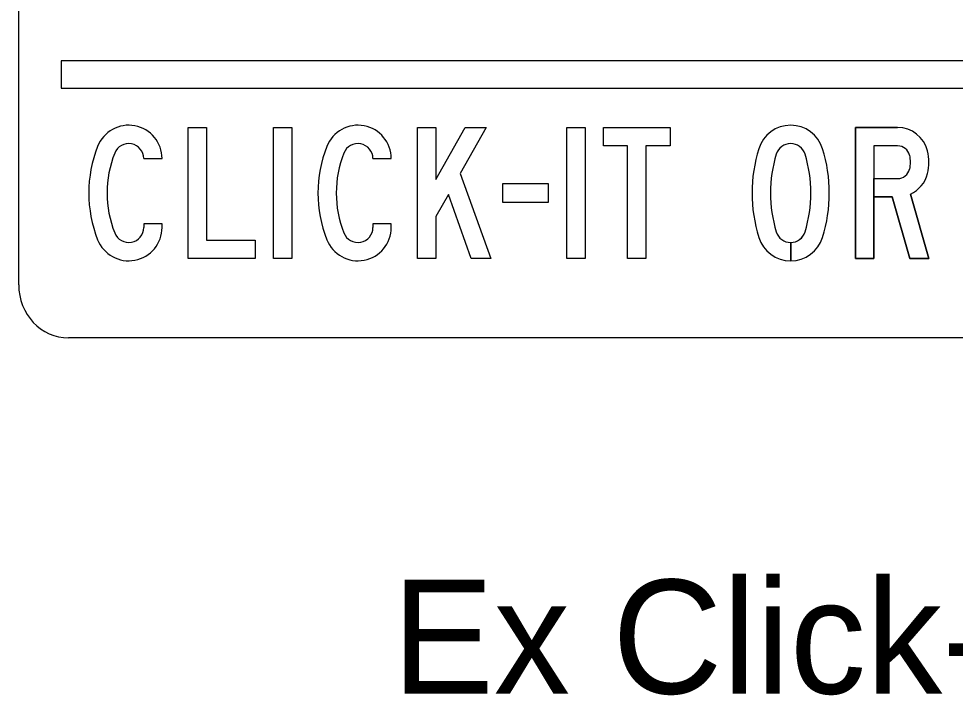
# Model space of a CAD drawing. Extents: x 42133 to 45533, y 41351 to 47951.
# Drawn here: x 43188.9 to 43250.6, y 47054.9 to 47099.4 of the extents above; entities that cross this region are included whole.
import ezdxf

# ---------------------------------------------------------------- set-up
doc = ezdxf.new("R2010")
doc.units = 0
doc.layers.add('P_TRAF_SIGN_SignDetails', color=7, linetype='Continuous')

msp = doc.modelspace()

# ---------------------------------------------------------------- linework, layer by layer
at = {"layer": 'P_TRAF_SIGN_SignDetails'}
for p, q in [((43188.905, 47081.903), (43188.905, 47144.79)), ((43289.445, 47096.645), (43191.695, 47096.645)), ((43191.695, 47096.645), (43191.695, 47094.848)), ((43289.445, 47096.645), (43191.695, 47096.645)), ((43191.695, 47096.645), (43191.695, 47094.848)), ((43289.445, 47096.645), (43191.695, 47096.645)), ((43191.695, 47096.645), (43191.695, 47094.848)), ((43191.695, 47094.848), (43289.445, 47094.848)), ((43191.695, 47094.848), (43289.445, 47094.848)), ((43191.695, 47094.848), (43289.445, 47094.848)), ((43246.788, 47092.257), (43244.017, 47092.257)), ((43246.788, 47091.05), (43246.788, 47091.05)), ((43197.14, 47090.209), (43198.347, 47090.209)), ((43197.14, 47090.209), (43198.347, 47090.209)), ((43197.14, 47090.209), (43198.347, 47090.209)), ((43212.234, 47090.209), (43213.441, 47090.209)), ((43212.234, 47090.209), (43213.441, 47090.209)), ((43212.234, 47090.209), (43213.441, 47090.209)), ((43246.788, 47088.894), (43246.788, 47088.894)), ((43246.788, 47088.894), (43246.788, 47088.894)), ((43239.747, 47083.482), (43239.747, 47084.689)), ((43239.747, 47083.482), (43239.747, 47084.689)), ((43239.748, 47084.689), (43239.748, 47083.482)), ((43239.748, 47084.689), (43239.748, 47083.482)), ((43289.026, 47078.406), (43192.18, 47078.406))]:
    msp.add_line(p, q, dxfattribs=at)
for points in [[(43200.072, 47092.257), (43201.28, 47092.257), (43201.28, 47084.84), (43204.471, 47084.84), (43204.471, 47083.632), (43200.072, 47083.632)], [(43200.072, 47092.257), (43201.28, 47092.257), (43201.28, 47084.84), (43204.471, 47084.84), (43204.471, 47083.632), (43200.072, 47083.632)], [(43200.072, 47092.257), (43201.28, 47092.257), (43201.28, 47084.84), (43204.471, 47084.84), (43204.471, 47083.632), (43200.072, 47083.632)], [(43205.679, 47092.257), (43206.886, 47092.257), (43206.886, 47083.632), (43205.679, 47083.632)], [(43205.679, 47092.257), (43206.886, 47092.257), (43206.886, 47083.632), (43205.679, 47083.632)], [(43205.679, 47092.257), (43206.886, 47092.257), (43206.886, 47083.632), (43205.679, 47083.632)], [(43217.2, 47087.852), (43216.374, 47086.392), (43216.374, 47083.632), (43215.166, 47083.632), (43215.166, 47092.257), (43216.374, 47092.257), (43216.374, 47088.843), (43218.307, 47092.257), (43219.694, 47092.257), (43217.985, 47089.239), (43219.996, 47083.632), (43218.713, 47083.632)], [(43217.2, 47087.852), (43216.374, 47086.392), (43216.374, 47083.632), (43215.166, 47083.632), (43215.166, 47092.257), (43216.374, 47092.257), (43216.374, 47088.843), (43218.307, 47092.257), (43219.694, 47092.257), (43217.985, 47089.239), (43219.996, 47083.632), (43218.713, 47083.632)], [(43217.2, 47087.852), (43216.374, 47086.392), (43216.374, 47083.632), (43215.166, 47083.632), (43215.166, 47092.257), (43216.374, 47092.257), (43216.374, 47088.843), (43218.307, 47092.257), (43219.694, 47092.257), (43217.985, 47089.239), (43219.996, 47083.632), (43218.713, 47083.632)], [(43224.999, 47092.257), (43226.206, 47092.257), (43226.206, 47083.632), (43224.999, 47083.632)], [(43224.999, 47092.257), (43226.206, 47092.257), (43226.206, 47083.632), (43224.999, 47083.632)], [(43224.999, 47092.257), (43226.206, 47092.257), (43226.206, 47083.632), (43224.999, 47083.632)], [(43229.009, 47091.05), (43227.414, 47091.05), (43227.414, 47092.257), (43231.812, 47092.257), (43231.812, 47091.05), (43230.217, 47091.05), (43230.217, 47083.632), (43229.009, 47083.632)], [(43229.009, 47091.05), (43227.414, 47091.05), (43227.414, 47092.257), (43231.812, 47092.257), (43231.812, 47091.05), (43230.217, 47091.05), (43230.217, 47083.632), (43229.009, 47083.632)], [(43229.009, 47091.05), (43227.414, 47091.05), (43227.414, 47092.257), (43231.812, 47092.257), (43231.812, 47091.05), (43230.217, 47091.05), (43230.217, 47083.632), (43229.009, 47083.632)], [(43220.772, 47087.341), (43223.791, 47087.341), (43223.791, 47088.549), (43220.772, 47088.549)], [(43220.772, 47087.341), (43223.791, 47087.341), (43223.791, 47088.549), (43220.772, 47088.549)], [(43220.772, 47087.341), (43223.791, 47087.341), (43223.791, 47088.549), (43220.772, 47088.549)]]:
    msp.add_lwpolyline(points, close=True, dxfattribs=at)
for points in [[(43244.017, 47092.257), (43244.017, 47083.632), (43245.224, 47083.632), (43245.224, 47087.686), (43246.437, 47087.686), (43247.591, 47083.632), (43248.847, 47083.632), (43247.639, 47087.873)], [(43246.788, 47091.05), (43245.224, 47091.05), (43245.224, 47083.632), (43244.017, 47083.632), (43244.017, 47092.257), (43246.788, 47092.257)], [(43246.788, 47091.05), (43245.224, 47091.05), (43245.224, 47083.632), (43244.017, 47083.632), (43244.017, 47092.257), (43246.788, 47092.257)], [(43246.788, 47091.05), (43245.224, 47091.05), (43245.224, 47088.894), (43246.788, 47088.894)], [(43247.639, 47087.873), (43248.847, 47083.632), (43247.591, 47083.632), (43246.437, 47087.686), (43245.225, 47087.686), (43245.225, 47088.894), (43246.788, 47088.894)], [(43247.639, 47087.873), (43248.847, 47083.632), (43247.591, 47083.632), (43246.437, 47087.686), (43245.225, 47087.686), (43245.225, 47088.894), (43246.788, 47088.894)], [(43198.347, 47085.681), (43198.347, 47085.918), (43197.14, 47085.918), (43197.14, 47085.681)], [(43198.347, 47085.681), (43198.347, 47085.918), (43197.14, 47085.918), (43197.14, 47085.681)], [(43198.347, 47085.681), (43198.347, 47085.918), (43197.14, 47085.918), (43197.14, 47085.681)], [(43213.441, 47085.681), (43213.441, 47085.918), (43212.234, 47085.918), (43212.234, 47085.681)], [(43213.441, 47085.681), (43213.441, 47085.918), (43212.234, 47085.918), (43212.234, 47085.681)], [(43213.441, 47085.681), (43213.441, 47085.918), (43212.234, 47085.918), (43212.234, 47085.681)]]:
    msp.add_lwpolyline(points, dxfattribs=at)
for centre, radius, start, end in [((43196.148, 47090.209), 2.199, 0, 158.43141), ((43196.148, 47090.209), 2.199, 0, 158.43141), ((43196.148, 47090.209), 2.199, 0, 158.43141), ((43211.242, 47090.209), 2.199, 0, 158.43141), ((43211.242, 47090.209), 2.199, 0, 158.43141), ((43211.242, 47090.209), 2.199, 0, 158.43141), ((43196.148, 47090.209), 0.992, 0, 158.43141), ((43196.148, 47090.209), 0.992, 0, 158.43141), ((43196.148, 47090.209), 0.992, 0, 158.43141), ((43211.242, 47090.209), 0.992, 0, 158.43141), ((43211.242, 47090.209), 0.992, 0, 158.43141), ((43211.242, 47090.209), 0.992, 0, 158.43141), ((43201.875, 47087.945), 8.358, 158.43141, 201.5686), ((43201.875, 47087.945), 8.358, 158.43141, 201.5686), ((43201.875, 47087.945), 8.358, 158.43141, 201.5686), ((43201.875, 47087.945), 7.151, 158.4314, 201.56859), ((43201.875, 47087.945), 7.151, 158.4314, 201.56859), ((43201.875, 47087.945), 7.151, 158.4314, 201.56859), ((43216.969, 47087.945), 8.358, 158.43141, 201.5686), ((43216.969, 47087.945), 8.358, 158.43141, 201.5686), ((43216.969, 47087.945), 8.358, 158.43141, 201.5686), ((43216.969, 47087.945), 7.151, 158.4314, 201.56859), ((43216.969, 47087.945), 7.151, 158.4314, 201.56859), ((43216.969, 47087.945), 7.151, 158.4314, 201.56859), ((43196.148, 47085.681), 2.199, 201.56859, 0), ((43196.148, 47085.681), 2.199, 201.56859, 0), ((43196.148, 47085.681), 2.199, 201.56859, 0), ((43196.148, 47085.681), 0.992, 201.56859, 0), ((43196.148, 47085.681), 0.992, 201.56859, 0), ((43196.148, 47085.681), 0.992, 201.56859, 0), ((43211.242, 47085.681), 2.199, 201.56859, 0), ((43211.242, 47085.681), 2.199, 201.56859, 0), ((43211.242, 47085.681), 2.199, 201.56859, 0), ((43211.242, 47085.681), 0.992, 201.56859, 0), ((43211.242, 47085.681), 0.992, 201.56859, 0), ((43211.242, 47085.681), 0.992, 201.56859, 0)]:
    msp.add_arc(centre, radius, start, end, dxfattribs=at)
for centre, major_axis, ratio, start_param, end_param in [((43239.747, 47090.209), (0, 2.199), 0.999992, 5.014824, 7.551546), ((43239.747, 47090.209), (0, 2.199), 0.999992, 5.014824, 7.551546), ((43239.747, 47090.209), (0, 2.199), 0.999992, 5.014824, 7.551546), ((43246.788, 47090.231), (0, 2.027), 0.999991, 4.954755, 6.283185), ((43246.788, 47090.231), (0, 2.027), 0.999991, 4.954755, 6.283185), ((43246.788, 47090.231), (0, 2.027), 0.999991, 4.954755, 6.283185), ((43239.747, 47090.209), (0, 0.992), 0.999992, 5.014824, 7.551546), ((43239.747, 47090.209), (0, 0.992), 0.999992, 5.014824, 7.551546), ((43239.747, 47090.209), (0, 0.992), 0.999992, 5.014824, 7.551546), ((43247.004, 47087.945), (0, 9.801), 0.999992, 1.268361, 1.873232), ((43247.004, 47087.945), (0, 9.801), 0.999992, 1.268361, 1.873232), ((43247.004, 47087.945), (0, 9.801), 0.999992, 1.268361, 1.873232), ((43232.491, 47087.945), (0, 9.801), 0.999992, 4.409954, 5.014824), ((43232.491, 47087.945), (0, 9.801), 0.999992, 4.409954, 5.014824), ((43232.491, 47087.945), (0, 9.801), 0.999992, 4.409954, 5.014824), ((43246.788, 47090.231), (0, 0.819), 0.999991, 4.954755, 6.283185), ((43246.788, 47090.231), (0, 0.819), 0.999991, 4.954755, 6.283185), ((43246.788, 47090.231), (0, 0.819), 0.999991, 4.954755, 6.283185), ((43245.742, 47089.972), (0, 3.105), 0.999991, 4.470023, 4.954755), ((43245.742, 47089.972), (0, 3.105), 0.999991, 4.470023, 4.954755), ((43245.742, 47089.972), (0, 3.105), 0.999991, 4.470023, 4.954755), ((43247.004, 47087.945), (0, 8.593), 0.999992, 1.268361, 1.873232), ((43247.004, 47087.945), (0, 8.593), 0.999992, 1.268361, 1.873232), ((43247.004, 47087.945), (0, 8.593), 0.999992, 1.268361, 1.873232), ((43232.491, 47087.945), (0, 8.593), 0.999992, 4.409954, 5.014824), ((43232.491, 47087.945), (0, 8.593), 0.999992, 4.409954, 5.014824), ((43232.491, 47087.945), (0, 8.593), 0.999992, 4.409954, 5.014824), ((43245.742, 47089.972), (0, 1.898), 0.999991, 4.470023, 4.954755), ((43245.742, 47089.972), (0, 1.898), 0.999991, 4.470023, 4.954755), ((43245.742, 47089.972), (0, 1.898), 0.999991, 4.470023, 4.954755), ((43246.788, 47089.713), (0, 0.819), 0.999991, 3.141593, 4.470023), ((43246.788, 47089.713), (0, 0.819), 0.999991, 3.141593, 4.470023), ((43246.788, 47089.713), (0, 0.819), 0.999991, 3.141593, 4.470023), ((43246.788, 47089.713), (0, 2.027), 0.999991, 3.574819, 4.470023), ((43246.788, 47089.713), (0, 2.027), 0.999991, 3.574819, 4.470023), ((43246.788, 47089.713), (0, 2.027), 0.999991, 3.574819, 4.470023), ((43239.747, 47085.681), (0, 2.199), 0.999992, 1.873232, 4.409954), ((43239.747, 47085.681), (0, 2.199), 0.999992, 1.873232, 3.141593), ((43239.747, 47085.681), (0, 2.199), 0.999992, 1.873232, 3.141593), ((43239.747, 47085.681), (0, 0.992), 0.999992, 1.873232, 4.409954), ((43239.747, 47085.681), (0, 0.992), 0.999992, 1.873232, 3.141593), ((43239.747, 47085.681), (0, 0.992), 0.999992, 1.873232, 3.141593), ((43239.747, 47085.681), (0, 0.992), 0.999992, 3.142027, 4.409954), ((43239.747, 47085.681), (0, 0.992), 0.999992, 3.142027, 4.409954), ((43239.747, 47085.681), (0, 2.199), 0.999992, 3.141789, 4.409954), ((43239.747, 47085.681), (0, 2.199), 0.999992, 3.141789, 4.409954), ((43192.18, 47081.9), (0, -3.494), 0.9373, 4.712389, 6.283185)]:
    msp.add_ellipse(centre, major_axis=major_axis, ratio=ratio, start_param=start_param, end_param=end_param, dxfattribs=at)

# ---------------------------------------------------------------- texts
msp.add_text('Ex Click-it', height=7.5, dxfattribs=at).set_placement((43213.508, 47054.98))

doc.saveas('drawing.dxf')
